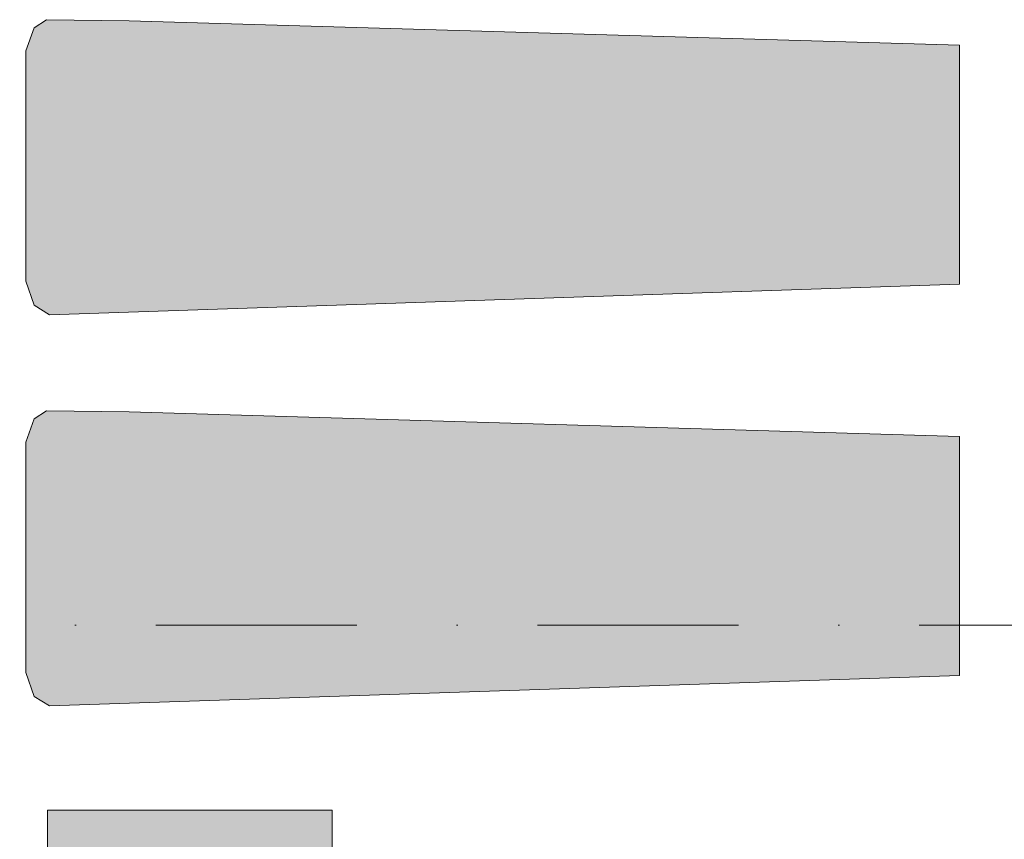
# Model space of a CAD drawing. Header units: millimetres. Extents: x -59761 to 112741, y -57975 to 46221.
# Tile 353 of 421: x 76076 to 77805, y -26801 to -25361. Entities that reach past the tile are written whole.
import ezdxf

# ---------------------------------------------------------------- set-up
doc = ezdxf.new("R2010")
doc.units = ezdxf.units.MM
doc.linetypes.add('Штрихпунктирная', pattern=[670.277762, 352.777767, -176.388884, 0, -141.111112])
doc.layers.add('Интерьер - лежаки 2', color=7, linetype='Continuous')
doc.layers.add('Элемент Модели - Оси', color=2, linetype='Continuous')

msp = doc.modelspace()

# ---------------------------------------------------------------- hatches: boundary and pattern name
at = {"layer": 'Интерьер - лежаки 2', "linetype": 'Continuous', "lineweight": 0}
for points in [[(76267.57, -25362.87), (76122.41, -25361.03), (76100.96, -25375.14), (76086.46, -25415.87), (76086.42, -25820.74), (76100.96, -25862.61), (76127.82, -25879.31), (77726.46, -25825.87), (77726.46, -25405.87)], [(76267.57, -26050.27), (76122.41, -26048.43), (76100.96, -26062.54), (76086.46, -26103.27), (76086.42, -26508.14), (76100.96, -26550), (76127.82, -26566.71), (77726.46, -26513.27), (77726.46, -26093.27)], [(76624.5, -26750), (76124.5, -26750), (76124.5, -27250), (76624.5, -27250)]]:
    msp.add_hatch(color=255, dxfattribs=at).paths.add_polyline_path(points)

# ---------------------------------------------------------------- linework, layer by layer
at = {"layer": 'Интерьер - лежаки 2', "color": 7, "linetype": 'Continuous', "lineweight": 5}
for p, q in [((76124.5, -27250), (76124.5, -26750)), ((76124.5, -26750), (76624.5, -26750)), ((76624.5, -26750), (76624.5, -27250))]:
    msp.add_line(p, q, dxfattribs=at)
at = {"layer": 'Интерьер - лежаки 2', "color": 7, "linetype": 'Continuous', "lineweight": 5, "flags": 128}
for points in [[(76267.57, -25362.87), (76122.41, -25361.03), (76100.96, -25375.14), (76086.46, -25415.87), (76086.42, -25820.74), (76100.96, -25862.61), (76127.82, -25879.31), (77726.46, -25825.87), (77726.46, -25405.87)], [(76267.57, -26050.27), (76122.41, -26048.43), (76100.96, -26062.54), (76086.46, -26103.27), (76086.42, -26508.14), (76100.96, -26550), (76127.82, -26566.71), (77726.46, -26513.27), (77726.46, -26093.27)]]:
    msp.add_lwpolyline(points, close=True, dxfattribs=at)
at = {"layer": 'Элемент Модели - Оси', "color": 7, "linetype": 'Штрихпунктирная', "lineweight": 15}
msp.add_line((-57760.58, -26425), (110650, -26425), dxfattribs=at)

doc.saveas('drawing.dxf')
